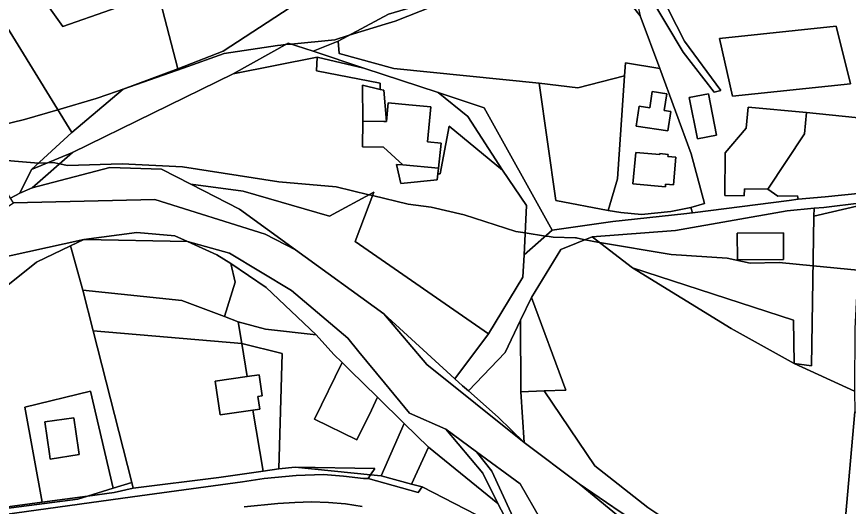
# Model space of a CAD drawing. Extents: x -477304 to -465429, y -1159113 to -1149210.
# Drawn here: x -472284.9 to -472038.9, y -1153377.4 to -1153232.5 of the extents above; entities that cross this region are included whole.
import ezdxf

# ---------------------------------------------------------------- set-up
doc = ezdxf.new("R2010")
doc.units = 0
for name, color, linetype in [('BPEJ_s', 7, 'Continuous'), ('orna_s', 7, 'Continuous'), ('ostatni_s', 7, 'Continuous'), ('PUPFL_s', 7, 'Continuous'), ('trav_porost_s', 7, 'Continuous'), ('voda_s', 7, 'Continuous'), ('zahrada_s', 7, 'Continuous')]:
    doc.layers.add(name, color=color, linetype=linetype)

msp = doc.modelspace()

# ---------------------------------------------------------------- linework, layer by layer
at = {"layer": 'BPEJ_s'}
for points in [[(-472298.47, -1153266.74), (-472282.57, -1153262.89), (-472272.72, -1153260.03), (-472261.32, -1153256.73), (-472257.95, -1153255.54), (-472253.38, -1153253.93), (-472235.63, -1153247.69), (-472223.53, -1153243.42), (-472207.75, -1153241), (-472206.77, -1153240.9), (-472205.43, -1153240.76), (-472204.38, -1153240.66), (-472203.65, -1153240.59), (-472190.75, -1153239.3), (-472186.55, -1153238), (-472175.9, -1153234.7), (-472172.9, -1153233.77), (-472147.14, -1153223.59)], [(-472147.14, -1153223.59), (-472172.9, -1153233.77), (-472175.9, -1153234.7), (-472186.55, -1153238), (-472190.75, -1153239.3), (-472203.65, -1153240.59), (-472204.38, -1153240.66), (-472205.43, -1153240.76), (-472206.77, -1153240.9), (-472207.75, -1153241), (-472223.53, -1153243.42), (-472235.63, -1153247.69), (-472253.38, -1153253.93), (-472257.95, -1153255.54), (-472261.32, -1153256.73), (-472272.72, -1153260.03), (-472282.57, -1153262.89), (-472298.47, -1153266.74)], [(-472128.45, -1153297.39), (-472134.46, -1153296.47), (-472137.19, -1153296.05), (-472152.49, -1153291.16), (-472162.27, -1153288.82), (-472169.07, -1153287.97), (-472179.63, -1153285.44), (-472180.71, -1153285.18), (-472190.33, -1153282.87), (-472207.33, -1153281.38), (-472235.81, -1153276.92), (-472253.67, -1153276.07), (-472269.82, -1153276.49), (-472272.18, -1153276.02), (-472274.07, -1153275.64), (-472275.65, -1153275.72), (-472278.32, -1153275.85), (-472278.41, -1153275.85), (-472293.75, -1153274.54)], [(-472293.75, -1153274.54), (-472278.41, -1153275.85), (-472278.32, -1153275.85), (-472275.65, -1153275.72), (-472274.07, -1153275.64), (-472272.18, -1153276.02), (-472269.82, -1153276.49), (-472253.67, -1153276.07), (-472235.81, -1153276.92), (-472207.33, -1153281.38), (-472190.33, -1153282.87), (-472180.71, -1153285.18), (-472179.63, -1153285.44), (-472169.07, -1153287.97), (-472162.27, -1153288.82), (-472152.49, -1153291.16), (-472137.19, -1153296.05), (-472134.46, -1153296.47), (-472128.45, -1153297.39), (-472127.42, -1153297.55), (-472126.14, -1153297.75), (-472119.62, -1153297.95), (-472119.33, -1153297.96), (-472119.03, -1153298.02), (-472116.68, -1153298.48), (-472112.54, -1153299.28), (-472112.48, -1153299.29), (-472091.28, -1153302.85), (-472074.7, -1153303.91), (-472067.9, -1153305.4), (-472059.39, -1153305.19), (-472049.29, -1153306.2), (-472036.05, -1153307.52)], [(-472036.05, -1153307.52), (-472049.29, -1153306.2), (-472059.39, -1153305.19), (-472067.9, -1153305.4), (-472074.7, -1153303.91), (-472091.28, -1153302.85), (-472112.48, -1153299.29), (-472112.54, -1153299.28), (-472116.68, -1153298.48), (-472119.03, -1153298.02), (-472119.33, -1153297.96), (-472119.62, -1153297.95), (-472126.14, -1153297.75), (-472127.42, -1153297.55), (-472128.45, -1153297.39)]]:
    msp.add_lwpolyline(points, dxfattribs=at)
at = {"layer": 'orna_s'}
for points in [[(-472130.33, -1153252.17), (-472173.3, -1153247.87), (-472189.53, -1153243.42), (-472189.74, -1153239.69), (-472174.85, -1153231.79), (-472114.85, -1153214.03), (-472100.42, -1153232.24), (-472094.67, -1153247.84), (-472104.77, -1153246.11), (-472105.08, -1153250.04), (-472118.89, -1153253.55)], [(-472262.21, -1153325.44), (-472265.26, -1153313.38), (-472236.05, -1153316.44), (-472223.42, -1153321.23), (-472219.4, -1153322.76), (-472218.3, -1153329.18)], [(-472250.84, -1153370.35), (-472262.21, -1153325.44), (-472218.3, -1153329.18), (-472216.66, -1153338.94), (-472226.15, -1153340.3), (-472224.71, -1153350.27), (-472214.99, -1153348.88), (-472211.95, -1153366.94), (-472225.05, -1153368.87), (-472250.42, -1153372.03)]]:
    msp.add_lwpolyline(points, close=True, dxfattribs=at)
at = {"layer": 'ostatni_s'}
for points in [[(-472094.53, -1153225.58), (-472087.33, -1153239.77), (-472076.57, -1153254.34), (-472078.57, -1153254.86), (-472087.69, -1153242.94), (-472097.7, -1153226.27)], [(-472288.36, -1153379.82), (-472250.6, -1153374.6), (-472218.09, -1153370.07), (-472211.65, -1153369.14), (-472202.22, -1153368.23), (-472194.16, -1153367.99), (-472188.2, -1153368.4), (-472182.25, -1153369.08), (-472180.91, -1153369.08), (-472166.14, -1153373.23), (-472164.91, -1153371.64), (-472142.54, -1153383.16)], [(-472182.71, -1153377.43), (-472187.66, -1153376.67), (-472192.64, -1153376.23), (-472197.63, -1153376.08), (-472202.63, -1153376.19), (-472207.62, -1153376.54), (-472217.58, -1153377.49)], [(-472217.58, -1153377.49), (-472207.62, -1153376.54), (-472202.63, -1153376.19), (-472197.63, -1153376.08), (-472192.64, -1153376.23), (-472187.66, -1153376.67), (-472182.71, -1153377.43)]]:
    msp.add_lwpolyline(points, dxfattribs=at)
for points in [[(-472092.6, -1153255.27), (-472093.36, -1153260.28), (-472091.41, -1153260.58), (-472092.29, -1153266.31), (-472101.66, -1153264.88), (-472100.76, -1153259.01), (-472097.62, -1153259.49), (-472096.88, -1153254.61)], [(-472077.84, -1153267.56), (-472083.53, -1153268.67), (-472085.93, -1153256.4), (-472080.24, -1153255.29)], [(-472159.36, -1153269.88), (-472160.06, -1153277.35), (-472170.7, -1153276.35), (-472176.39, -1153271.08), (-472182.62, -1153271.01), (-472182.53, -1153263.41), (-472176.3, -1153263.48), (-472175.49, -1153263.52), (-472174.97, -1153257.98), (-472168.84, -1153258.55), (-472162.38, -1153259.16), (-472163.35, -1153269.51)], [(-472069.62, -1153283.47), (-472069.65, -1153285.48), (-472075.44, -1153285.41), (-472075.28, -1153272.81), (-472069.15, -1153265.48), (-472068.55, -1153259.22), (-472051.27, -1153260.87), (-472051.87, -1153267.13), (-472062.67, -1153283.56)], [(-472033.01, -1153262.71), (-472035.15, -1153281.39), (-472035.04, -1153284.66), (-472045.74, -1153285.81), (-472053.77, -1153286.52), (-472053.94, -1153285.45), (-472059.73, -1153285.58), (-472062.67, -1153283.56), (-472051.87, -1153267.13), (-472051.27, -1153260.87)], [(-472102.63, -1153281.97), (-472101.77, -1153272.66), (-472094.66, -1153273.31), (-472094.63, -1153273.01), (-472092.17, -1153273.24), (-472092.23, -1153273.84), (-472089.88, -1153274.06), (-472090.63, -1153282.27), (-472092.94, -1153282.06), (-472093.01, -1153282.86)], [(-472046.09, -1153288.92), (-472048.96, -1153289.19), (-472056.93, -1153289.93), (-472090.01, -1153295.74), (-472114.62, -1153297.64), (-472123.94, -1153301.42), (-472132.61, -1153315.55), (-472135.85, -1153322.32), (-472140.39, -1153331.81), (-472151.28, -1153343.22), (-472153, -1153341.71), (-472155.26, -1153339.65), (-472145.33, -1153326.3), (-472135.12, -1153309.54), (-472134.78, -1153302.98), (-472126.45, -1153295.62), (-472108.5, -1153293.12), (-472087.52, -1153290.82), (-472084.97, -1153290.5), (-472056.36, -1153286.9), (-472053.77, -1153286.52), (-472045.74, -1153285.81), (-472035.04, -1153284.66), (-472035.01, -1153287.52)], [(-472071.76, -1153296.53), (-472058.09, -1153296.45), (-472058.04, -1153304.35), (-472071.71, -1153304.43)], [(-472186.32, -1153337.08), (-472178.12, -1153345.11), (-472179.95, -1153348.87), (-472184.22, -1153357.68), (-472196.76, -1153351.6), (-472188.63, -1153334.83)], [(-472213.13, -1153338.43), (-472212.24, -1153344.69), (-472213.54, -1153344.87), (-472213, -1153348.59), (-472214.99, -1153348.88), (-472224.71, -1153350.27), (-472226.15, -1153340.3), (-472216.66, -1153338.94)], [(-472263.93, -1153374.31), (-472277.37, -1153376.14), (-472282.47, -1153348), (-472263.03, -1153343.32), (-472256.32, -1153372.01)], [(-472266.42, -1153362.06), (-472274.94, -1153363.37), (-472275.2, -1153361.84), (-472276.54, -1153352.41), (-472267.98, -1153351.16), (-472266.63, -1153360.6)], [(-472276.54, -1153352.41), (-472275.2, -1153361.84), (-472274.94, -1153363.37), (-472266.42, -1153362.06), (-472266.63, -1153360.6), (-472267.98, -1153351.16)], [(-472168.11, -1153370.77), (-472177.1, -1153368.32), (-472170.23, -1153352.83), (-472163.04, -1153359.86)], [(-472211.95, -1153366.94), (-472207.3, -1153366.25), (-472202.49, -1153365.79), (-472180.17, -1153368.01), (-472180.91, -1153369.08), (-472182.25, -1153369.08), (-472188.2, -1153368.4), (-472194.16, -1153367.99), (-472202.22, -1153368.23), (-472211.65, -1153369.14), (-472218.09, -1153370.07), (-472250.6, -1153374.6), (-472288.36, -1153379.82), (-472317.73, -1153383.67), (-472323.73, -1153382.64), (-472266.74, -1153375.2), (-472263.93, -1153374.31), (-472256.03, -1153373.24), (-472250.42, -1153372.03), (-472225.05, -1153368.87)], [(-472180.17, -1153368.01), (-472202.49, -1153365.79), (-472178.9, -1153366.18)], [(-472180.17, -1153368.01), (-472177.1, -1153368.32), (-472168.11, -1153370.77), (-472164.91, -1153371.64), (-472166.14, -1153373.23), (-472180.91, -1153369.08)], [(-472256.32, -1153372.01), (-472250.84, -1153370.35), (-472250.42, -1153372.03), (-472256.03, -1153373.24), (-472263.93, -1153374.31)], [(-472324.99, -1153381.64), (-472321.53, -1153381.03), (-472298.42, -1153377.97), (-472289.84, -1153377.84), (-472277.37, -1153376.14), (-472263.93, -1153374.31), (-472266.74, -1153375.2), (-472323.73, -1153382.64), (-472327.52, -1153381.99)]]:
    msp.add_lwpolyline(points, close=True, dxfattribs=at)
at = {"layer": 'PUPFL_s'}
msp.add_lwpolyline([(-472404.14, -1153091.57), (-472382.43, -1153101.32), (-472384, -1153105.23), (-472365.34, -1153114.1), (-472333.31, -1153148.52), (-472346.31, -1153164.26), (-472320.7, -1153197.58), (-472306.2, -1153205.49), (-472268.6, -1153266.75), (-472280.45, -1153277.71), (-472283.94, -1153284.69), (-472286.68, -1153286.23), (-472299.88, -1153264.41), (-472300.45, -1153237.35), (-472352.29, -1153173.96), (-472374.82, -1153137.09), (-472421.86, -1153090.8)], dxfattribs=at)
for points in [[(-472242.99, -1153225.44), (-472237.24, -1153247.9), (-472253.36, -1153253.92), (-472268.6, -1153266.75), (-472306.2, -1153205.49), (-472320.7, -1153197.58), (-472346.31, -1153164.26), (-472333.31, -1153148.52), (-472271.19, -1153235.38)], [(-472237.24, -1153247.9), (-472242.99, -1153225.44), (-472251.18, -1153190.97), (-472243.25, -1153197.68), (-472230.62, -1153211.01), (-472213.01, -1153211.64), (-472193.16, -1153204.79), (-472167.85, -1153199.69), (-472146.3, -1153198.79), (-472121.68, -1153199.86), (-472113.74, -1153201.72), (-472110.09, -1153206.82), (-472156.45, -1153210.08), (-472195.51, -1153224.2), (-472223.79, -1153242.65)], [(-472220.8, -1153249.4), (-472268.39, -1153272.71), (-472280.45, -1153277.71), (-472268.6, -1153266.75), (-472253.36, -1153253.92), (-472237.24, -1153247.9), (-472223.79, -1153242.65), (-472195.51, -1153224.2), (-472156.45, -1153210.08), (-472110.09, -1153206.82), (-472103.82, -1153217.33), (-472100.42, -1153232.24), (-472114.85, -1153214.03), (-472174.85, -1153231.79), (-472189.74, -1153239.69), (-472197.14, -1153242.74), (-472204.57, -1153240.28)], [(-472268.39, -1153272.71), (-472280.28, -1153283.08), (-472283.94, -1153284.69), (-472280.45, -1153277.71)]]:
    msp.add_lwpolyline(points, close=True, dxfattribs=at)
at = {"layer": 'trav_porost_s'}
for points in [[(-472284.51, -1153187.23), (-472271.57, -1153194.16), (-472251.18, -1153190.97), (-472242.99, -1153225.44), (-472271.19, -1153235.38), (-472333.31, -1153148.52), (-472306.08, -1153172.02)], [(-472073.12, -1153256.02), (-472077.01, -1153238.91), (-472042.47, -1153235.28), (-472038.23, -1153252.39)], [(-472077.01, -1153238.91), (-472073.12, -1153256.02), (-472038.23, -1153252.39), (-472042.47, -1153235.28)], [(-472146.62, -1153259.46), (-472160.19, -1153254.97), (-472182.19, -1153247.69), (-472197.14, -1153242.74), (-472189.74, -1153239.69), (-472189.53, -1153243.42), (-472173.3, -1153247.87), (-472130.33, -1153252.17), (-472125.37, -1153286.83), (-472109.93, -1153289.88), (-472106.15, -1153290.39), (-472100.08, -1153291), (-472091.4, -1153290.09), (-472085.48, -1153288.96), (-472084.97, -1153290.5), (-472087.52, -1153290.82), (-472108.5, -1153293.12), (-472126.45, -1153295.62)], [(-472197.14, -1153242.74), (-472182.19, -1153247.69), (-472195.99, -1153244.42), (-472220.8, -1153249.4), (-472204.57, -1153240.28)], [(-472159.64, -1153278.96), (-472156.99, -1153264.86), (-472141.16, -1153277.9), (-472134.06, -1153288.35), (-472134.78, -1153302.98), (-472135.12, -1153309.54), (-472145.33, -1153326.3), (-472184.76, -1153299.01), (-472179.23, -1153284.37), (-472192.38, -1153291.53), (-472217.88, -1153284.08), (-472233.37, -1153282.08), (-472242.08, -1153277.59), (-472257.29, -1153277.14), (-472280.28, -1153283.08), (-472268.39, -1153272.71), (-472220.8, -1153249.4), (-472195.99, -1153244.42), (-472196.2, -1153248.56), (-472177.36, -1153252.18), (-472177.32, -1153254.03), (-472182.61, -1153252.75), (-472182.53, -1153263.41), (-472182.62, -1153271.01), (-472176.39, -1153271.08), (-472170.7, -1153276.35), (-472172.49, -1153276.19), (-472171.23, -1153281.82), (-472160.51, -1153280.75), (-472160.28, -1153278.98)], [(-472163.35, -1153269.51), (-472162.38, -1153259.16), (-472168.84, -1153258.55), (-472174.97, -1153257.98), (-472175.49, -1153263.52), (-472176.28, -1153254.28), (-472177.32, -1153254.03), (-472177.36, -1153252.18), (-472196.2, -1153248.56), (-472195.99, -1153244.42), (-472182.19, -1153247.69), (-472160.19, -1153254.97), (-472151.44, -1153262.01), (-472141.16, -1153277.9), (-472156.99, -1153264.86), (-472159.64, -1153278.96), (-472160.28, -1153278.98), (-472160.06, -1153277.35), (-472159.36, -1153269.88)], [(-472091.4, -1153290.09), (-472100.08, -1153291), (-472106.15, -1153290.39), (-472109.93, -1153289.88), (-472107.12, -1153280.46), (-472105.08, -1153250.04), (-472104.77, -1153246.11), (-472094.67, -1153247.84), (-472085.37, -1153273.05), (-472081.44, -1153287.81), (-472085.48, -1153288.96)], [(-472107.12, -1153280.46), (-472109.93, -1153289.88), (-472125.37, -1153286.83), (-472130.33, -1153252.17), (-472118.89, -1153253.55), (-472105.08, -1153250.04)], [(-472151.44, -1153262.01), (-472160.19, -1153254.97), (-472146.62, -1153259.46), (-472126.45, -1153295.62), (-472134.78, -1153302.98), (-472134.06, -1153288.35), (-472141.16, -1153277.9)], [(-472097.62, -1153259.49), (-472100.76, -1153259.01), (-472101.66, -1153264.88), (-472092.29, -1153266.31), (-472091.41, -1153260.58), (-472093.36, -1153260.28), (-472092.6, -1153255.27), (-472096.88, -1153254.61)], [(-472077.84, -1153267.56), (-472080.24, -1153255.29), (-472085.93, -1153256.4), (-472083.53, -1153268.67)], [(-472092.94, -1153282.06), (-472090.63, -1153282.27), (-472089.88, -1153274.06), (-472092.23, -1153273.84), (-472092.17, -1153273.24), (-472094.63, -1153273.01), (-472094.66, -1153273.31), (-472101.77, -1153272.66), (-472102.63, -1153281.97), (-472093.01, -1153282.86)], [(-472233.37, -1153282.08), (-472217.88, -1153284.08), (-472192.38, -1153291.53), (-472179.23, -1153284.37), (-472184.76, -1153299.01), (-472145.33, -1153326.3), (-472155.26, -1153339.65), (-472176.24, -1153320.45), (-472202.44, -1153301.48), (-472219.01, -1153289.49)], [(-472054.9, -1153335.07), (-472049.74, -1153335.76), (-472049.07, -1153291.51), (-472035.05, -1153288.27), (-472036.94, -1153324.76), (-472037.02, -1153343.31)], [(-472046.09, -1153288.92), (-472035.01, -1153287.52), (-472035.05, -1153288.27), (-472049.07, -1153291.51), (-472048.96, -1153289.19)], [(-472055.11, -1153322.31), (-472102.72, -1153306.81), (-472114.62, -1153297.64), (-472090.01, -1153295.74), (-472056.93, -1153289.93), (-472048.96, -1153289.19), (-472049.07, -1153291.51), (-472049.74, -1153335.76), (-472054.9, -1153335.07)], [(-472236.05, -1153316.44), (-472265.26, -1153313.38), (-472268.93, -1153300.29), (-472265.01, -1153298.42), (-472234.32, -1153299.03), (-472225.64, -1153302.98), (-472221.55, -1153305.55), (-472220.25, -1153311.08), (-472223.42, -1153321.23)], [(-472265.01, -1153298.42), (-472249.36, -1153296.36), (-472238.08, -1153297.32), (-472234.32, -1153299.03)], [(-472040.28, -1153387.33), (-472043.63, -1153404.63), (-472061.23, -1153397.43), (-472085.17, -1153386.42), (-472098.17, -1153377.69), (-472113.83, -1153365.37), (-472128.86, -1153343.24), (-472122.45, -1153343.01), (-472132.61, -1153315.55), (-472123.94, -1153301.42), (-472114.62, -1153297.64), (-472102.72, -1153306.81), (-472073.58, -1153324.7), (-472054.9, -1153335.07), (-472037.02, -1153343.31), (-472036.92, -1153349.44)], [(-472058.09, -1153296.45), (-472071.76, -1153296.53), (-472071.71, -1153304.43), (-472058.04, -1153304.35)], [(-472277.37, -1153376.14), (-472289.84, -1153377.84), (-472298.42, -1153377.97), (-472300.61, -1153360.06), (-472303.84, -1153360.46), (-472305.35, -1153349.08), (-472303.67, -1153345.57), (-472310.2, -1153332.02), (-472311.91, -1153328.48), (-472296.6, -1153319.11), (-472279, -1153305.14), (-472268.93, -1153300.29), (-472265.26, -1153313.38), (-472262.21, -1153325.44), (-472250.84, -1153370.35), (-472256.32, -1153372.01), (-472263.03, -1153343.32), (-472282.47, -1153348)], [(-472054.9, -1153335.07), (-472073.58, -1153324.7), (-472102.72, -1153306.81), (-472055.11, -1153322.31)], [(-472128.86, -1153343.24), (-472135.76, -1153343.49), (-472135.85, -1153322.32), (-472132.61, -1153315.55), (-472122.45, -1153343.01)], [(-472135.76, -1153343.49), (-472134.73, -1153358.49), (-472142.45, -1153350.97), (-472151.28, -1153343.22), (-472140.39, -1153331.81), (-472135.85, -1153322.32)], [(-472135.76, -1153343.49), (-472128.86, -1153343.24), (-472113.83, -1153365.37), (-472098.17, -1153377.69), (-472085.17, -1153386.42), (-472061.23, -1153397.43), (-472043.63, -1153404.63), (-472044.23, -1153407.75), (-472064.03, -1153403.08), (-472085.99, -1153392.27), (-472106.38, -1153378.96), (-472118.48, -1153370.74), (-472134.73, -1153358.49)], [(-471961.14, -1153419.39), (-471961.3, -1153413.96), (-471978, -1153411.33), (-472013.96, -1153410.3), (-472040.53, -1153408.24), (-472044.23, -1153407.75), (-472043.63, -1153404.63), (-472040.28, -1153387.33), (-472036.92, -1153349.44), (-471936.35, -1153357.54), (-471949.54, -1153421.33)]]:
    msp.add_lwpolyline(points, close=True, dxfattribs=at)
for points in [[(-472097.7, -1153226.27), (-472087.69, -1153242.94), (-472078.57, -1153254.86), (-472076.57, -1153254.34), (-472087.33, -1153239.77), (-472094.53, -1153225.58)], [(-472033.01, -1153262.71), (-472051.27, -1153260.87), (-472068.55, -1153259.22), (-472069.15, -1153265.48), (-472075.28, -1153272.81), (-472075.44, -1153285.41), (-472069.65, -1153285.48), (-472069.62, -1153283.47), (-472062.67, -1153283.56), (-472059.73, -1153285.58), (-472053.94, -1153285.45), (-472053.77, -1153286.52), (-472056.36, -1153286.9), (-472084.97, -1153290.5), (-472085.48, -1153288.96), (-472081.44, -1153287.81), (-472085.37, -1153273.05), (-472094.67, -1153247.84), (-472100.42, -1153232.24)]]:
    msp.add_lwpolyline(points, dxfattribs=at)
at = {"layer": 'voda_s'}
for points in [[(-472233.37, -1153282.08), (-472219.01, -1153289.49), (-472202.44, -1153301.48), (-472211.41, -1153296.81), (-472244, -1153286.56), (-472285.83, -1153287.56), (-472286.68, -1153286.23), (-472283.94, -1153284.69), (-472280.28, -1153283.08), (-472257.29, -1153277.14), (-472242.08, -1153277.59)], [(-472367.69, -1153353.96), (-472396.57, -1153357.56), (-472400.47, -1153358.05), (-472407.81, -1153358.3), (-472409.77, -1153346.27), (-472386, -1153342.88), (-472333.73, -1153328.99), (-472292.41, -1153304.4), (-472265.01, -1153298.42), (-472268.93, -1153300.29), (-472279, -1153305.14), (-472296.6, -1153319.11), (-472311.91, -1153328.48), (-472316.69, -1153331.41), (-472327.12, -1153338.47), (-472335.42, -1153342.99), (-472344.39, -1153347.21)], [(-472225.64, -1153302.98), (-472234.32, -1153299.03), (-472221.92, -1153302.46), (-472203.57, -1153313.51), (-472186.97, -1153327.63), (-472183.67, -1153331.63), (-472176.05, -1153340.87), (-472168.71, -1153349.77), (-472157.98, -1153354.53), (-472147.03, -1153367.54), (-472142.56, -1153376.51), (-472163.04, -1153359.86), (-472170.23, -1153352.83), (-472178.12, -1153345.11), (-472186.32, -1153337.08), (-472188.63, -1153334.83), (-472191.07, -1153332.44), (-472196.32, -1153326.66), (-472211.03, -1153312.59), (-472221.55, -1153305.55)], [(-472134.73, -1153358.49), (-472163.55, -1153335.38), (-472176.24, -1153320.45), (-472155.26, -1153339.65), (-472153, -1153341.71), (-472151.28, -1153343.22), (-472142.45, -1153350.97)], [(-472157.98, -1153354.53), (-472148.85, -1153361.23), (-472144.36, -1153367), (-472135.76, -1153385.56), (-472138.52, -1153384.2), (-472142.56, -1153376.51), (-472147.03, -1153367.54)], [(-472075.59, -1153412.5), (-472058.13, -1153419.36), (-472030.7, -1153423.73), (-472029.35, -1153431.46), (-472042.22, -1153427.26), (-472063.06, -1153420.36), (-472090.72, -1153409.29), (-472108.95, -1153400.24), (-472108.28, -1153399.08), (-472129.3, -1153388.74), (-472135.76, -1153385.56), (-472144.36, -1153367), (-472148.85, -1153361.23), (-472135.99, -1153370.66), (-472129.89, -1153381.17), (-472125.66, -1153385.45), (-472123.7, -1153387.29), (-472100.73, -1153400.3)], [(-472094.68, -1153390.32), (-472118.48, -1153370.74), (-472106.38, -1153378.96), (-472085.99, -1153392.27), (-472064.03, -1153403.08), (-472044.23, -1153407.75), (-472044.41, -1153408.94), (-472074.55, -1153401.64)]]:
    msp.add_lwpolyline(points, close=True, dxfattribs=at)
for points in [[(-472497.21, -1153389.92), (-472481.81, -1153365.69), (-472466.76, -1153353.49), (-472457.55, -1153344.2), (-472432.4, -1153339.33), (-472395.06, -1153334.02), (-472362.39, -1153329.82), (-472335.54, -1153323.07), (-472316.37, -1153307.17), (-472285.83, -1153287.56), (-472244, -1153286.56), (-472211.41, -1153296.81), (-472202.44, -1153301.48), (-472176.24, -1153320.45), (-472163.55, -1153335.38), (-472134.73, -1153358.49), (-472118.48, -1153370.74), (-472094.68, -1153390.32)], [(-472129.89, -1153381.17), (-472135.99, -1153370.66), (-472148.85, -1153361.23), (-472157.98, -1153354.53), (-472168.71, -1153349.77), (-472176.05, -1153340.87), (-472183.67, -1153331.63), (-472186.97, -1153327.63), (-472203.57, -1153313.51), (-472221.92, -1153302.46), (-472234.32, -1153299.03), (-472238.08, -1153297.32), (-472249.36, -1153296.36), (-472265.01, -1153298.42), (-472292.41, -1153304.4), (-472333.73, -1153328.99), (-472386, -1153342.88), (-472409.77, -1153346.27), (-472445.7, -1153351.48), (-472456.74, -1153357.32), (-472464.22, -1153362.66), (-472476.1, -1153379.4)]]:
    msp.add_lwpolyline(points, dxfattribs=at)
at = {"layer": 'zahrada_s'}
for points in [[(-472182.53, -1153263.41), (-472182.61, -1153252.75), (-472177.32, -1153254.03), (-472176.28, -1153254.28), (-472175.49, -1153263.52), (-472176.3, -1153263.48)], [(-472172.49, -1153276.19), (-472170.7, -1153276.35), (-472160.06, -1153277.35), (-472160.28, -1153278.98), (-472160.51, -1153280.75), (-472171.23, -1153281.82)], [(-472220.25, -1153311.08), (-472221.55, -1153305.55), (-472211.03, -1153312.59), (-472196.32, -1153326.66), (-472211.27, -1153324.91), (-472219.4, -1153322.76), (-472223.42, -1153321.23)], [(-472178.9, -1153366.18), (-472202.49, -1153365.79), (-472207.3, -1153366.25), (-472206.39, -1153332.12), (-472218.3, -1153329.18), (-472219.4, -1153322.76), (-472211.27, -1153324.91), (-472196.32, -1153326.66), (-472191.07, -1153332.44), (-472188.63, -1153334.83), (-472196.76, -1153351.6), (-472184.22, -1153357.68), (-472179.95, -1153348.87), (-472178.12, -1153345.11), (-472170.23, -1153352.83), (-472177.1, -1153368.32), (-472180.17, -1153368.01)], [(-472214.99, -1153348.88), (-472213, -1153348.59), (-472213.54, -1153344.87), (-472212.24, -1153344.69), (-472213.13, -1153338.43), (-472216.66, -1153338.94), (-472218.3, -1153329.18), (-472206.39, -1153332.12), (-472207.3, -1153366.25), (-472211.95, -1153366.94)], [(-472142.54, -1153383.16), (-472164.91, -1153371.64), (-472168.11, -1153370.77), (-472163.04, -1153359.86), (-472142.56, -1153376.51), (-472138.52, -1153384.2), (-472138.86, -1153384.94)]]:
    msp.add_lwpolyline(points, close=True, dxfattribs=at)

doc.saveas('drawing.dxf')
